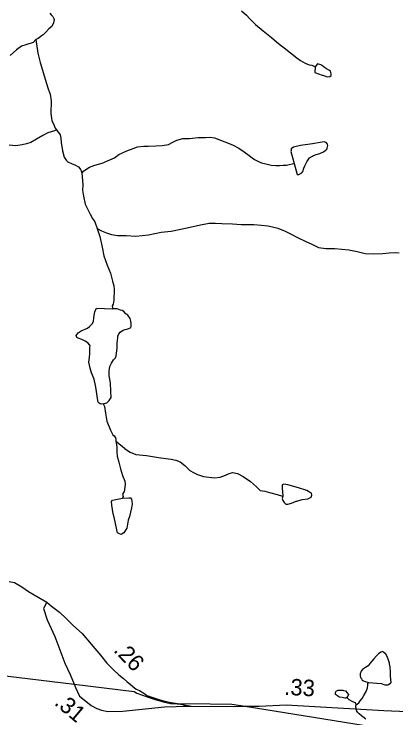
# Model space of a CAD drawing. Extents: x 1950930 to 2061844, y 904556 to 1017002.
# Drawn here: x 2025707 to 2028615, y 969467 to 974830 of the extents above; entities that cross this region are included whole.
import ezdxf

# ---------------------------------------------------------------- set-up
doc = ezdxf.new("R2010")
doc.units = 0
for name, color, linetype in [('Exist Hydrographic Creek Single Shore', 7, 'Continuous'), ('Exist Hydrographic Misc Water Feature', 7, 'Continuous'), ('Exist Road Primary US Structure Standard Bridge CELL', 7, 'Continuous'), ('Exist Road Secondary Type 51 Attributed', 7, 'Continuous'), ('Exist Utilities Electrical Transmission Line', 7, 'Continuous')]:
    doc.layers.add(name, color=color, linetype=linetype)

msp = doc.modelspace()

# ---------------------------------------------------------------- linework, layer by layer
at = {"layer": 'Exist Hydrographic Creek Single Shore'}
for points in [[(2025980.1, 974836.9), (2025990.4, 974824.9), (2026002.3, 974812.8), (2026010.2, 974796.9), (2026012.3, 974789), (2026008.2, 974764.8), (2025994.5, 974736.8), (2025972.4, 974717), (2025948.3, 974692.8), (2025928.5, 974672.9), (2025914.5, 974660.7), (2025898.5, 974648.9), (2025884.5, 974640.7), (2025872.3, 974636.7)], [(2025872.3, 974636.7), (2025852.4, 974612.8), (2025796.3, 974596.9), (2025764.5, 974584.8), (2025726.6, 974556.7), (2025676.5, 974514.7)], [(2025872.3, 974636.7), (2025876.5, 974600.8), (2025888.5, 974533), (2025906.4, 974460.7), (2025930.6, 974376.9), (2025950.5, 974308.8), (2025966.5, 974260.9), (2025982.8, 974220.9), (2025990.6, 974168.9), (2025990.5, 974136.7), (2025986.6, 974104.9), (2025986.6, 974072.8), (2025990.8, 974036.9), (2025994.6, 974016.8), (2026008.8, 973989), (2026014.7, 973972.8), (2026018.7, 973960.9), (2026030.9, 973948.8)]]:
    msp.add_lwpolyline(points, dxfattribs=at)
at = {"layer": 'Exist Hydrographic Misc Water Feature'}
for points in [[(2027438.2, 974853.9), (2027476.3, 974821.9), (2027502.3, 974793.8), (2027546.3, 974749.9), (2027604.4, 974703.8), (2027668.3, 974651.9), (2027704.4, 974620), (2027732.5, 974595.8), (2027764.5, 974571.8), (2027810.7, 974536.1), (2027860.7, 974496), (2027888.5, 974476), (2027922.5, 974456), (2027954.5, 974444.1), (2027974.7, 974440.1), (2027992.6, 974432.2), (2028000.7, 974428.1)], [(2028000.7, 974428.1), (2027996.5, 974384.2), (2028052.6, 974364), (2028058.8, 974364.2), (2028090.7, 974352), (2028110.8, 974354.2), (2028122.7, 974362.2), (2028120.7, 974374.1), (2028116.5, 974394.2), (2028104.5, 974402.3), (2028084.8, 974414.2), (2028070.5, 974424), (2028064.7, 974428.1), (2028042.7, 974443.9), (2028018.6, 974452), (2028000.7, 974428.1)], [(2026030.9, 973948.8), (2026014.7, 973940.9), (2025962.9, 973924.9), (2025924.7, 973904.7), (2025878.8, 973876.8), (2025835, 973852.8), (2025801, 973840.7), (2025769, 973832.8), (2025720.9, 973826.6), (2025668.8, 973830.6)], [(2026030.9, 973948.8), (2026056.7, 973908.9), (2026062.8, 973884.8), (2026066.7, 973852.9), (2026076.9, 973789), (2026089, 973740.8), (2026102.9, 973716.9), (2026116.8, 973704.8), (2026148.9, 973689.1), (2026169.1, 973680.8), (2026197, 973665.1), (2026208.9, 973653), (2026213, 973645.1), (2026217.1, 973636.8), (2026222.9, 973617)], [(2026222.9, 973617), (2026237.1, 973635), (2026281, 973663), (2026321, 973678.9), (2026376.8, 973695.2), (2026435.1, 973719.2), (2026472.8, 973735.2), (2026504.8, 973759.1), (2026564.8, 973787.1), (2026614.8, 973807), (2026646.9, 973819.2), (2026694.9, 973823.1), (2026727, 973823.1), (2026786.8, 973825.1), (2026834.8, 973829.4), (2026882.9, 973837.3), (2026915, 973853.3), (2026946.9, 973869.4), (2026990.8, 973881.3), (2027042.9, 973881.5), (2027108.7, 973889.3), (2027164.9, 973889.5), (2027201, 973891.7), (2027232.7, 973887.4), (2027266.9, 973873.6), (2027310.9, 973857.6), (2027370.8, 973833.7), (2027418.8, 973809.7), (2027459, 973781.7), (2027497.1, 973753.6), (2027521, 973733.8), (2027537.1, 973721.6), (2027563.1, 973709.9), (2027591.1, 973697.9), (2027625.1, 973689.9), (2027665.2, 973677.9), (2027700.9, 973675.9), (2027729.1, 973676), (2027757.1, 973680), (2027781.1, 973679.8), (2027801.2, 973684), (2027824.9, 973688.1), (2027839.1, 973692)], [(2027839.1, 973692), (2027862.9, 973607.9), (2027875.1, 973607.9), (2027897, 973620), (2027905.1, 973631.9), (2027913.2, 973656.1), (2027921.1, 973673.9), (2027935.2, 973703.8), (2027957.1, 973735.9), (2027979.1, 973747.9), (2027987, 973752), (2028006.9, 973760.1), (2028034.9, 973768.1), (2028063.1, 973779.9), (2028089.1, 973800.1), (2028090.9, 973808.2), (2028094.9, 973828.2), (2028094.8, 973840), (2028083, 973852.1), (2028067, 973856), (2028039, 973852), (2027979, 973842.1), (2027886.9, 973827.9), (2027835.1, 973815.9), (2027817.1, 973803.8), (2027816.9, 973791.9), (2027815.1, 973783.8), (2027839.1, 973692)], [(2026222.9, 973617), (2026225.1, 973593), (2026230.9, 973528.8), (2026229.1, 973488.8), (2026235.1, 973442.8), (2026249.2, 973380.8), (2026287.3, 973304.8), (2026303.1, 973273), (2026321.3, 973247), (2026327.2, 973230.8), (2026335.3, 973211), (2026339.2, 973195.1)], [(2026339.2, 973195.1), (2026371.4, 973179), (2026411.4, 973163.1), (2026449.2, 973151.2), (2026493.4, 973143), (2026561.3, 973143.3), (2026633.4, 973139.1), (2026729.4, 973147.3), (2026827.3, 973169.3), (2026903.3, 973177.2), (2026963.3, 973189.4), (2027047.3, 973205.4), (2027127.4, 973225.4), (2027193.3, 973237.5), (2027241.2, 973237.5), (2027289.4, 973235.5), (2027369.4, 973231.5), (2027437.3, 973227.8), (2027465.5, 973225.6), (2027533.4, 973225.8), (2027591.4, 973221.7), (2027639.2, 973217.7), (2027675.2, 973209.7), (2027715.3, 973197.8), (2027771.3, 973175.9), (2027811.2, 973155.7), (2027871.3, 973124), (2027923.3, 973099.9), (2027975.3, 973075.9), (2028025.3, 973051.8), (2028081.3, 973044.1), (2028149.5, 973044), (2028257.3, 973034.2), (2028319.4, 973022.1), (2028379.5, 973006.1), (2028447.6, 973002.4), (2028515.6, 973006.2), (2028563.6, 973010.2), (2028611.6, 973014.4), (2028639.4, 973010.2)], [(2026339.2, 973195.1), (2026359.3, 973135), (2026377.3, 973054.9), (2026391.3, 972987), (2026415.5, 972916.9), (2026441.4, 972855), (2026457.6, 972794.9), (2026465.7, 972759), (2026469.5, 972735), (2026469.5, 972707.1), (2026467.6, 972674.9), (2026465.8, 972651), (2026461.5, 972618.9), (2026453.7, 972607), (2026455.7, 972595.1), (2026455.8, 972583)], [(2026386, 971860.8), (2026370.2, 971856.8), (2026362.1, 971861), (2026353.9, 971865.1), (2026346.2, 971872.8), (2026342.2, 971900.7), (2026338, 971936.9), (2026331.9, 971972.8), (2026327.9, 972000.8), (2026316, 972047), (2026296.1, 972097), (2026286, 972133), (2026275.7, 972176.8), (2026281.7, 972212.8), (2026283.7, 972244.9), (2026284, 972288.9), (2026286, 972304.9), (2026283.7, 972306.9), (2026267.7, 972325), (2026247.9, 972336.9), (2026223.9, 972350.8), (2026195.9, 972360.9), (2026183.8, 972364.8), (2026179.9, 972381), (2026193.8, 972400.7), (2026217.7, 972416.9), (2026265.7, 972436.9), (2026281.7, 972448.7), (2026301.8, 972469), (2026311.8, 972488.8), (2026313.7, 972517), (2026321.8, 972560.8), (2026335.5, 972589.1), (2026455.8, 972583)], [(2026386, 971860.8), (2026414.1, 971869.1), (2026430.2, 971884.8), (2026446.1, 971909.1), (2026444, 971953.1), (2026441.8, 972021.1), (2026432.1, 972072.8), (2026431.9, 972108.9), (2026435.9, 972144.9), (2026447.9, 972170.9), (2026463.8, 972194.9), (2026478, 972211), (2026483.9, 972227), (2026487.8, 972243), (2026491.7, 972286.9), (2026491.8, 972323), (2026495.9, 972362.9), (2026495.8, 972375.1), (2026505.7, 972392.9), (2026515.8, 972407.1), (2026533.8, 972418.9), (2026553.6, 972427), (2026573.8, 972431.2), (2026593.6, 972439), (2026597.8, 972449.1), (2026597.6, 972473), (2026595.7, 972491.1), (2026589.8, 972510.9), (2026573.6, 972535.2), (2026557.8, 972547), (2026541.7, 972563.1), (2026529.7, 972570.9), (2026517.7, 972575.1), (2026491.6, 972582.9), (2026455.8, 972583)], [(2026386, 971860.8), (2026396.1, 971840.9), (2026402.2, 971788.9), (2026414.1, 971728.9), (2026440.3, 971660.8), (2026458.2, 971625), (2026470.2, 971616.8), (2026478.1, 971600.9), (2026482.1, 971589), (2026482.2, 971576.9)], [(2026482.2, 971576.9), (2026490.1, 971533.1), (2026490.3, 971493), (2026492.2, 971460.8), (2026504.5, 971416.9), (2026518.5, 971365.1), (2026532.5, 971314.9), (2026550.3, 971270.9), (2026552.5, 971246.9), (2026548.6, 971205), (2026546.4, 971192.9), (2026532.5, 971172.8), (2026536.4, 971153.1), (2026532.5, 971141)], [(2026482.2, 971576.9), (2026518.3, 971546.9), (2026562.2, 971510.9), (2026590.4, 971492.9), (2026634.3, 971475), (2026716.2, 971467), (2026806.4, 971451), (2026862.4, 971443.3), (2026902.3, 971439.2), (2026938.3, 971431.2), (2026970.5, 971419.4), (2027008.3, 971389.4), (2027044.3, 971353.2), (2027072.5, 971337.2), (2027104.3, 971321.5), (2027148.4, 971307.4), (2027232.5, 971297.5), (2027276.5, 971301.5), (2027316.6, 971317.4), (2027344.4, 971329.6), (2027372.5, 971337.6), (2027408.4, 971329.6), (2027452.5, 971305.4), (2027506.5, 971267.5), (2027552.6, 971227.5), (2027580.6, 971199.7), (2027616.6, 971193.7), (2027652.5, 971183.7), (2027710.6, 971169.7), (2027726.6, 971163.8), (2027752.6, 971155.7)], [(2027752.6, 971155.7), (2027748.7, 971139.7), (2027752.6, 971123.6), (2027764.4, 971107.6), (2027776.7, 971095.8), (2027792.8, 971095.8), (2027820.5, 971103.8), (2027854.6, 971117.8), (2027860.5, 971119.7), (2027900.5, 971131.7), (2027944.5, 971135.7), (2027968.7, 971148), (2027974.7, 971163.9), (2027970.7, 971179.8), (2027956.4, 971187.9), (2027936.7, 971199.8), (2027872.4, 971219.9), (2027792.5, 971243.8), (2027760.5, 971247.8), (2027748.6, 971243.8), (2027748.4, 971235.6), (2027748.4, 971219.8), (2027752.6, 971155.7)], [(2026532.5, 971141), (2026580.5, 971143), (2026592.6, 971143), (2026600.7, 971135), (2026604.6, 971118.8), (2026606.5, 971099.1), (2026600.6, 971067.1), (2026584.8, 971001.1), (2026576.7, 970975), (2026564.6, 970912.9), (2026542.8, 970876.9), (2026522.5, 970864.9), (2026510.8, 970869.1), (2026494.6, 970877), (2026490.8, 970886.9), (2026488.5, 970901), (2026468.5, 970997), (2026460.5, 971020.8), (2026450.4, 971088.9), (2026448.7, 971116.8), (2026456.4, 971124.9), (2026468.6, 971128.9), (2026532.5, 971141)], [(2028405.4, 969736), (2028501.4, 969728.1), (2028529.5, 969719.9), (2028553.4, 969720.1), (2028561.4, 969724.2), (2028573.4, 969732.1), (2028577.4, 969736), (2028575.6, 969760), (2028573.6, 969788.3), (2028573.5, 969816.2), (2028571.4, 969856.2), (2028565.3, 969880), (2028565.4, 969884.3), (2028557.4, 969908), (2028547.4, 969936.1), (2028537.3, 969952.1), (2028523.4, 969964.2), (2028515.4, 969971.9), (2028499.2, 969968), (2028481.2, 969956.2), (2028465.5, 969940.1), (2028445.3, 969917.9), (2028431.5, 969900.2), (2028417.4, 969884), (2028403.5, 969864), (2028383.2, 969851.9), (2028361.3, 969836), (2028349.5, 969824.1), (2028341.6, 969803.9), (2028341.5, 969787.8), (2028345.6, 969775.9), (2028351.6, 969766), (2028355.3, 969756), (2028363.4, 969751.9), (2028373.5, 969748.1), (2028405.4, 969736)], [(2028311.7, 969565.9), (2028331.7, 969581.9), (2028341.5, 969597.8), (2028357.6, 969613.9), (2028369.6, 969637.9), (2028387.6, 969668.1), (2028397.4, 969696.1), (2028401.4, 969716), (2028401.3, 969728.2), (2028405.4, 969736)], [(2028241.6, 969621.9), (2028233.7, 969617.8), (2028225.5, 969617.9), (2028205.5, 969622), (2028185.6, 969626), (2028179.4, 969627.8), (2028169.7, 969633.9), (2028153.5, 969646), (2028153.6, 969651.9), (2028153.5, 969659.8), (2028159.6, 969669.8), (2028175.5, 969677.7), (2028211.6, 969678), (2028215.5, 969675.9), (2028231.5, 969673.9), (2028241.4, 969659.9), (2028253.6, 969645.9), (2028249.4, 969633.8), (2028241.6, 969621.9)], [(2028311.7, 969565.9), (2028307.4, 969582.1), (2028285.6, 969589.8), (2028257.7, 969603.8), (2028253.5, 969609.8), (2028249.7, 969613.8), (2028241.6, 969621.9)], [(2028385.6, 969458.1), (2028363.6, 969474), (2028351.7, 969484), (2028333.6, 969497.9), (2028321.7, 969509.9), (2028317.6, 969517.9), (2028313.5, 969529.8), (2028309.7, 969549.9), (2028309.5, 969553.8), (2028309.6, 969562), (2028311.7, 969565.9)]]:
    msp.add_lwpolyline(points, dxfattribs=at)
at = {"layer": 'Exist Road Secondary Type 51 Attributed'}
for points in [[(2025670, 970507.6), (2025710.1, 970497.8), (2025765.8, 970464.6), (2025815.7, 970430.3), (2025860.6, 970405.9), (2025955.9, 970348.7)], [(2025955.9, 970348.7), (2025930.5, 970301.7), (2025959.8, 970214.6), (2026018, 970086), (2026094.7, 969885), (2026132.8, 969797.9), (2026163.6, 969723.1), (2026174.1, 969697.4), (2026205.5, 969633.6)], [(2025955.9, 970348.7), (2025993.1, 970318.3), (2026053.7, 970272.4), (2026104.5, 970224.4), (2026160.2, 970168.7), (2026226.6, 970110), (2026293.1, 970029.8), (2026365.4, 969945.6), (2026414.3, 969885), (2026463.9, 969833.9), (2026505.9, 969794.8), (2026541.1, 969766.4), (2026564.6, 969743.9), (2026637.9, 969686.2), (2026662.3, 969676.4), (2026694.6, 969654.9), (2026717.8, 969638.9), (2026778, 969617.1), (2026817.9, 969605), (2026855.9, 969595), (2026904, 969585), (2026950.4, 969575.9), (2026962, 969573.6), (2027055.7, 969555.6)], [(2026205.5, 969633.6), (2026253.3, 969593.7), (2026294.3, 969562.4), (2026337.3, 969538), (2026373.5, 969525.3), (2026421.4, 969516.5), (2026535.9, 969518.8), (2026852.6, 969551.4), (2026940.6, 969553.4), (2026991.9, 969555.8), (2027055.7, 969555.6)], [(2027055.7, 969555.6), (2027376, 969553.9), (2027465.9, 969555.4), (2027488.4, 969555.8), (2027574.4, 969556.8), (2027778, 969565.7), (2028522.2, 969524), (2028818.5, 969511.7)]]:
    msp.add_lwpolyline(points, dxfattribs=at)
at = {"layer": 'Exist Utilities Electrical Transmission Line'}
msp.add_line((2027465.9, 969555.4), (2028846.8, 969334.6), dxfattribs=at)
for points in [[(2022908.5, 970308.9), (2024593.5, 969915.7), (2026163.6, 969723.1)], [(2026163.6, 969723.1), (2026621.8, 969666.9), (2026641.9, 969654.9), (2026685.8, 969639), (2026713.9, 969631), (2026774, 969608.9), (2026816, 969597.1), (2026852, 969587.1), (2026898, 969577.1), (2026949.9, 969573.1), (2026962, 969573.6)], [(2026962, 969573.6), (2027034, 969577.1), (2027366, 969571.4), (2027465.9, 969555.4)]]:
    msp.add_lwpolyline(points, dxfattribs=at)

# ---------------------------------------------------------------- texts
at = {"layer": 'Exist Road Primary US Structure Standard Bridge CELL'}
for s, rotation, p in [('.26', 314.1424, (2026458.7, 969977.7)), ('.33', 356.7953, (2027762, 969643.5)), ('.31', 320.055, (2026006.6, 969573))]:
    msp.add_text(s, height=125, rotation=rotation, dxfattribs=at).set_placement(p)

doc.saveas('drawing.dxf')
